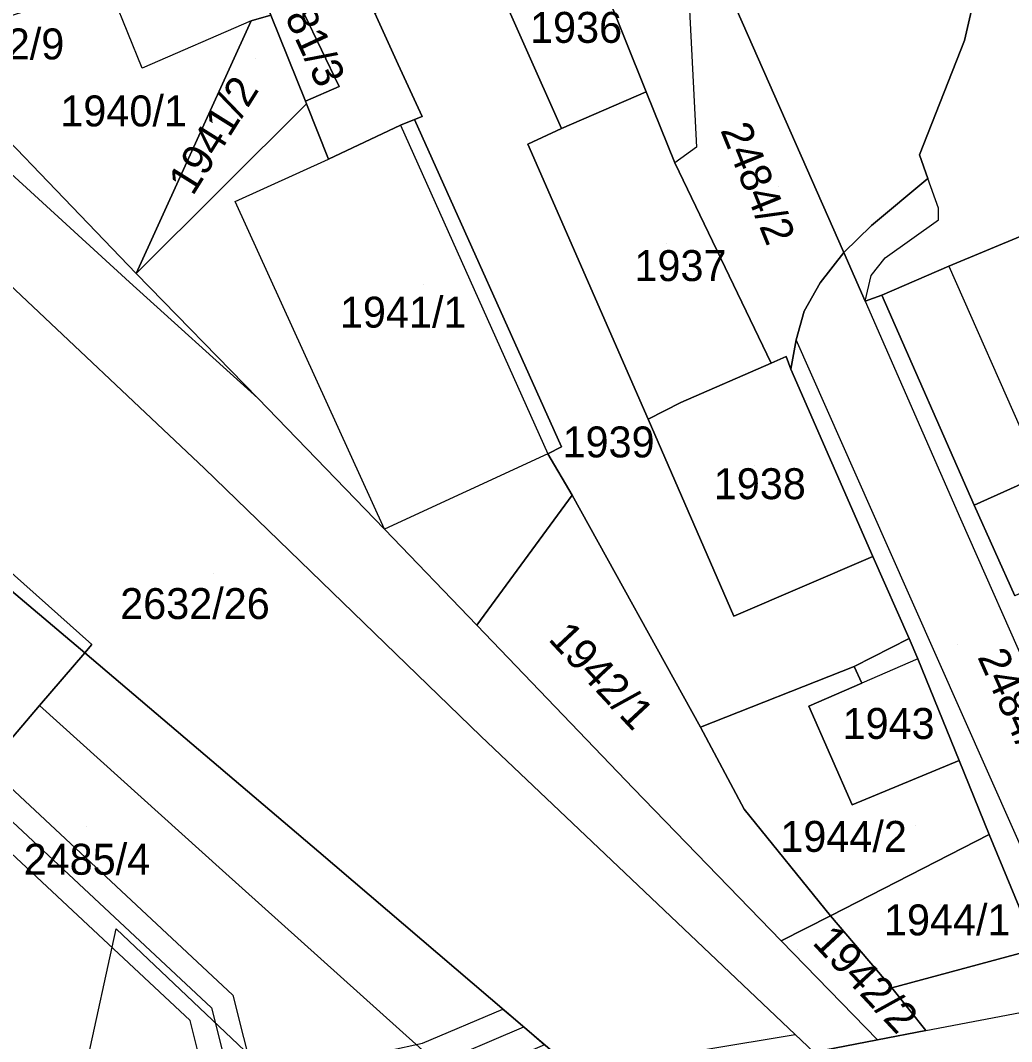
# Model space of a CAD drawing. Extents: x -263423 to -261326, y -1240067 to -1237864.
# Drawn here: x -262049.1 to -261985, y -1239815.1 to -1239749.1 of the extents above; entities that cross this region are included whole.
import ezdxf

# ---------------------------------------------------------------- set-up
doc = ezdxf.new("R2010")
doc.units = 0
for name, color, linetype in [('body_kn', 7, 'Continuous'), ('kladpar_druhypozemkov', 7, 'Continuous'), ('kladpar_hranice', 7, 'Continuous'), ('kladpar_parcelnecisla', 7, 'Continuous'), ('kladpar_plochy', 7, 'Continuous'), ('tarchy_linie', 7, 'Continuous'), ('zappar_hrandruhpozemk', 7, 'Continuous')]:
    doc.layers.add(name, color=color, linetype=linetype)

msp = doc.modelspace()

# ---------------------------------------------------------------- linework, layer by layer
at = {"layer": 'body_kn'}
for p, q in [((-262034.16, -1239749.14), (-262034.16, -1239749.14)), ((-262034.16, -1239749.14), (-262034.16, -1239749.14)), ((-261988.07, -1239750.4), (-261988.07, -1239750.4)), ((-262041.22, -1239752.2), (-262041.22, -1239752.2)), ((-262024.67, -1239751.95), (-262024.67, -1239751.95)), ((-262028.49, -1239753.38), (-262028.49, -1239753.38)), ((-262028.49, -1239753.38), (-262028.49, -1239753.38)), ((-262008.64, -1239753.73), (-262008.64, -1239753.73)), ((-262030.65, -1239754.32), (-262030.65, -1239754.32)), ((-262030.59, -1239754.51), (-262030.59, -1239754.51)), ((-262023.62, -1239755.52), (-262023.62, -1239755.52)), ((-262023.11, -1239755.33), (-262023.11, -1239755.33)), ((-262024.51, -1239755.89), (-262024.51, -1239755.89)), ((-262024.51, -1239755.89), (-262024.51, -1239755.89)), ((-262014.12, -1239756.1), (-262014.12, -1239756.1)), ((-262016.28, -1239757.1), (-262016.28, -1239757.1)), ((-262005.39, -1239757.3), (-262005.39, -1239757.3)), ((-262029.16, -1239758.08), (-262029.16, -1239758.08)), ((-262006.78, -1239758.32), (-262006.78, -1239758.32)), ((-262006.78, -1239758.32), (-262006.78, -1239758.32)), ((-261990.98, -1239757.81), (-261990.98, -1239757.81)), ((-261990.43, -1239759.34), (-261990.43, -1239759.34)), ((-262035.21, -1239760.82), (-262035.21, -1239760.82)), ((-261989.75, -1239761.25), (-261989.75, -1239761.25)), ((-261994.07, -1239762.36), (-261994.07, -1239762.36)), ((-261989.75, -1239762.01), (-261989.75, -1239762.01)), ((-261995.86, -1239764.12), (-261995.86, -1239764.12)), ((-261993.2, -1239764.46), (-261993.2, -1239764.46)), ((-261989.08, -1239765), (-261989.08, -1239765)), ((-261989.08, -1239765), (-261989.08, -1239765)), ((-262041.59, -1239765.47), (-262041.59, -1239765.47)), ((-262041.59, -1239765.47), (-262041.59, -1239765.47)), ((-261994.09, -1239765.6), (-261994.09, -1239765.6)), ((-262042.04, -1239766.04), (-262042.04, -1239766.04)), ((-261997.4, -1239766.08), (-261997.4, -1239766.08)), ((-261993.41, -1239766.87), (-261993.41, -1239766.87)), ((-261994.49, -1239767.25), (-261994.49, -1239767.25)), ((-261994.49, -1239767.25), (-261994.49, -1239767.25)), ((-261998.43, -1239767.91), (-261998.43, -1239767.91)), ((-261998.95, -1239769.75), (-261998.95, -1239769.75)), ((-261999.59, -1239770.83), (-261999.59, -1239770.83)), ((-262000.55, -1239771.26), (-262000.55, -1239771.26)), ((-262000.55, -1239771.26), (-262000.55, -1239771.26)), ((-261999.28, -1239771.65), (-261999.28, -1239771.65)), ((-262033.73, -1239773.54), (-262033.73, -1239773.54)), ((-262006.4, -1239773.82), (-262006.4, -1239773.82)), ((-262008.5, -1239774.88), (-262008.5, -1239774.88)), ((-262008.5, -1239774.88), (-262008.5, -1239774.88)), ((-262014.1, -1239776.68), (-262014.1, -1239776.68)), ((-262014.99, -1239777.12), (-262014.99, -1239777.12)), ((-262014.99, -1239777.12), (-262014.99, -1239777.12)), ((-262037.19, -1239778.08), (-262037.19, -1239778.08)), ((-262013.43, -1239779.8), (-262013.43, -1239779.8)), ((-261987.43, -1239780.45), (-261987.43, -1239780.45)), ((-261988.33, -1239781.33), (-261988.33, -1239781.33)), ((-262025.56, -1239781.99), (-262025.56, -1239781.99)), ((-261993.04, -1239783.07), (-261993.04, -1239783.07)), ((-261993.99, -1239783.76), (-261993.99, -1239783.76)), ((-262002.97, -1239787.63), (-262002.97, -1239787.63)), ((-262019.58, -1239788.2), (-262019.58, -1239788.2)), ((-261991.63, -1239789.06), (-261991.63, -1239789.06)), ((-261991.63, -1239789.06), (-261991.63, -1239789.06)), ((-262044.92, -1239789.99), (-262044.92, -1239789.99)), ((-262044.92, -1239789.99), (-262044.92, -1239789.99)), ((-262044.47, -1239789.46), (-262044.47, -1239789.46)), ((-261991.07, -1239790.39), (-261991.07, -1239790.39)), ((-261991.07, -1239790.39), (-261991.07, -1239790.39)), ((-261995.19, -1239790.87), (-261995.19, -1239790.87)), ((-261994.69, -1239791.95), (-261994.69, -1239791.95)), ((-262047.84, -1239793.4), (-262047.84, -1239793.4)), ((-261998.13, -1239793.45), (-261998.13, -1239793.45)), ((-262005.12, -1239794.79), (-262005.12, -1239794.79)), ((-262005.12, -1239794.79), (-262005.12, -1239794.79)), ((-262019.33, -1239795.38), (-262019.33, -1239795.38)), ((-261988.4, -1239796.96), (-261988.4, -1239796.96)), ((-261988.4, -1239796.96), (-261988.4, -1239796.96)), ((-262009.46, -1239798.76), (-262009.46, -1239798.76)), ((-261995.33, -1239799.82), (-261995.33, -1239799.82)), ((-262002.31, -1239800.09), (-262002.31, -1239800.09)), ((-261986.47, -1239801.74), (-261986.47, -1239801.74)), ((-261986.47, -1239801.74), (-261986.47, -1239801.74)), ((-262029.79, -1239802.85), (-262029.79, -1239802.85)), ((-262036.01, -1239804.07), (-262036.01, -1239804.07)), ((-261996.72, -1239806.99), (-261996.72, -1239806.99)), ((-261996.72, -1239806.99), (-261996.72, -1239806.99)), ((-262042.89, -1239807.83), (-262042.89, -1239807.83)), ((-261999.91, -1239808.62), (-261999.91, -1239808.62)), ((-261992.77, -1239811.66), (-261992.77, -1239811.66)), ((-262035.35, -1239812.12), (-262035.35, -1239812.12)), ((-262036.73, -1239812.94), (-262036.73, -1239812.94)), ((-262017.91, -1239813.02), (-262017.91, -1239813.02)), ((-262038.11, -1239813.76), (-262038.11, -1239813.76)), ((-262016.55, -1239814.18), (-262016.55, -1239814.18)), ((-261990.57, -1239814.41), (-261990.57, -1239814.41)), ((-261990.57, -1239814.41), (-261990.57, -1239814.41)), ((-261999.01, -1239814.66), (-261999.01, -1239814.66)), ((-261993.68, -1239815.02), (-261993.68, -1239815.02))]:
    msp.add_line(p, q, dxfattribs=at)
at = {"layer": 'kladpar_druhypozemkov'}
for p, q in [((-262033.9, -1239751.57), (-262033.9, -1239751.57)), ((-262044.07, -1239753.71), (-262044.07, -1239753.71)), ((-262000.1, -1239759.86), (-262000.1, -1239759.86)), ((-262007.34, -1239763.56), (-262007.34, -1239763.56)), ((-262023.04, -1239766.16), (-262023.04, -1239766.16)), ((-262012.14, -1239775.16), (-262012.14, -1239775.16)), ((-262001.64, -1239777.86), (-262001.64, -1239777.86)), ((-262036.61, -1239784.87), (-262036.61, -1239784.87)), ((-261988.54, -1239789.46), (-261988.54, -1239789.46)), ((-262010.89, -1239790.72), (-262010.89, -1239790.72)), ((-261993.54, -1239793.56), (-261993.54, -1239793.56)), ((-262044.78, -1239801.23), (-262044.78, -1239801.23)), ((-261991.24, -1239801.16), (-261991.24, -1239801.16)), ((-261989.64, -1239806.26), (-261989.64, -1239806.26)), ((-261998.84, -1239809.16), (-261998.84, -1239809.16))]:
    msp.add_line(p, q, dxfattribs=at)
at = {"layer": 'kladpar_hranice'}
for points in [[(-262025.58, -1239739.43), (-262015.17, -1239737.61), (-262012.8, -1239743.34), (-262018.72, -1239745.71), (-262026.17, -1239748.64), (-262024.67, -1239751.95), (-262023.11, -1239755.33), (-262023.62, -1239755.52), (-262024.51, -1239755.89), (-262029.16, -1239758.08), (-262030.59, -1239754.51), (-262030.65, -1239754.32), (-262028.49, -1239753.38), (-262033.04, -1239743.88), (-262030.3, -1239742.63), (-262028.39, -1239741.69), (-262027.18, -1239740.69), (-262025.58, -1239739.43)], [(-262005.19, -1239742.96), (-261995.86, -1239764.12), (-261997.4, -1239766.08), (-261998.43, -1239767.91), (-261998.95, -1239769.75), (-261999.28, -1239771.65), (-261999.59, -1239770.83), (-262000.55, -1239771.26), (-262006.78, -1239758.32), (-262008.64, -1239753.73), (-262012.8, -1239743.34), (-262011.28, -1239742.66), (-262006.12, -1239742.92), (-262005.19, -1239742.96)], [(-261986.42, -1239743.3), (-261988.07, -1239750.4), (-261990.98, -1239757.81), (-261990.43, -1239759.34), (-261994.07, -1239762.36), (-261995.86, -1239764.12), (-262005.19, -1239742.96)], [(-261964.65, -1239748.62), (-261950.91, -1239742.82), (-261948.74, -1239748.62), (-261949.5, -1239748.93), (-261951.79, -1239749.86), (-261961.02, -1239753.6), (-261970.05, -1239757.21), (-261976.35, -1239759.77), (-261979.34, -1239760.95), (-261989.08, -1239765), (-261993.41, -1239766.87), (-261994.49, -1239767.25), (-261995.86, -1239764.12), (-261994.07, -1239762.36), (-261990.43, -1239759.34), (-261990.98, -1239757.81), (-261988.07, -1239750.4), (-261986.42, -1239743.3), (-261983.26, -1239744.09), (-261979.78, -1239744.94), (-261964.65, -1239748.62)], [(-262012.8, -1239743.34), (-262008.64, -1239753.73), (-262014.12, -1239756.1), (-262018.72, -1239745.71), (-262012.8, -1239743.34)], [(-262037.74, -1239745.05), (-262034.75, -1239744.12), (-262034.69, -1239744.37), (-262032.89, -1239748.77), (-262034.16, -1239749.14), (-262041.59, -1239765.47), (-262055.55, -1239750.94), (-262052.36, -1239749.63), (-262043.4, -1239746.78), (-262037.74, -1239745.05)], [(-262028.49, -1239753.38), (-262030.65, -1239754.32), (-262032.89, -1239748.77), (-262034.69, -1239744.37), (-262033.04, -1239743.88), (-262028.49, -1239753.38)], [(-262008.5, -1239774.88), (-262002.97, -1239787.63), (-261993.99, -1239783.76), (-261991.63, -1239789.06), (-261995.19, -1239790.87), (-262005.12, -1239794.79), (-262013.43, -1239779.8), (-262014.99, -1239777.12), (-262014.1, -1239776.68), (-262023.62, -1239755.52), (-262023.11, -1239755.33), (-262024.67, -1239751.95), (-262026.17, -1239748.64), (-262018.72, -1239745.71), (-262014.12, -1239756.1), (-262016.28, -1239757.1), (-262008.5, -1239774.88)], [(-262034.16, -1239749.14), (-262032.89, -1239748.77), (-262030.65, -1239754.32), (-262030.59, -1239754.51), (-262041.59, -1239765.47), (-262034.16, -1239749.14)], [(-262041.59, -1239765.47), (-262033.73, -1239773.54), (-262042.04, -1239766.04), (-262057.64, -1239751.75), (-262055.55, -1239750.94), (-262041.59, -1239765.47)], [(-262081.3, -1239759.31), (-262074.63, -1239757.25), (-262068.08, -1239755.23), (-262062.93, -1239753.8), (-262057.64, -1239751.75), (-262042.04, -1239766.04), (-262033.73, -1239773.54), (-262025.56, -1239781.99), (-262019.58, -1239788.2), (-262009.46, -1239798.76), (-261999.91, -1239808.62), (-261993.68, -1239815.02), (-261997.81, -1239815.81), (-261989.76, -1239823.18), (-262003.98, -1239826.05), (-262011.72, -1239818.56), (-262013.23, -1239817.02), (-262029.79, -1239802.85), (-262044.92, -1239789.99), (-262044.47, -1239789.46), (-262069.67, -1239766.97), (-262070.7, -1239768.21), (-262081.3, -1239759.31)], [(-262006.78, -1239758.32), (-262000.55, -1239771.26), (-262006.4, -1239773.82), (-262008.5, -1239774.88), (-262016.28, -1239757.1), (-262014.12, -1239756.1), (-262008.64, -1239753.73), (-262006.78, -1239758.32)], [(-262024.51, -1239755.89), (-262023.62, -1239755.52), (-262014.1, -1239776.68), (-262014.99, -1239777.12), (-262013.43, -1239779.8), (-262019.58, -1239788.2), (-262025.56, -1239781.99), (-262033.73, -1239773.54), (-262041.59, -1239765.47), (-262030.59, -1239754.51), (-262029.16, -1239758.08), (-262024.51, -1239755.89)], [(-261976.35, -1239759.77), (-261970.05, -1239757.21), (-261964.07, -1239769.9), (-261970.56, -1239772.71), (-261972.98, -1239773.9), (-261983.17, -1239778.52), (-261987.43, -1239780.45), (-261993.41, -1239766.87), (-261989.08, -1239765), (-261979.34, -1239760.95), (-261976.35, -1239759.77)], [(-261978.32, -1239821.05), (-261989.76, -1239823.18), (-261997.81, -1239815.81), (-261993.68, -1239815.02), (-261990.57, -1239814.41), (-261992.77, -1239811.66), (-261983.42, -1239809.13), (-261986.47, -1239801.74), (-261988.4, -1239796.96), (-261991.07, -1239790.39), (-261991.63, -1239789.06), (-261993.99, -1239783.76), (-261999.28, -1239771.65), (-261998.95, -1239769.75), (-261998.43, -1239767.91), (-261997.4, -1239766.08), (-261995.86, -1239764.12), (-261994.49, -1239767.25), (-261993.41, -1239766.87), (-261987.43, -1239780.45), (-261984.82, -1239786.31)], [(-262069.67, -1239766.97), (-262044.47, -1239789.46), (-262044.92, -1239789.99), (-262070.7, -1239768.21), (-262069.67, -1239766.97)], [(-262081.79, -1239769.68), (-262076, -1239768), (-262072.86, -1239770.83), (-262070.7, -1239768.21), (-262044.92, -1239789.99), (-262047.84, -1239793.4), (-262052.68, -1239799.07), (-262054.73, -1239801.47), (-262063.83, -1239793.5), (-262070, -1239788.05), (-262083.24, -1239776.3), (-262080.97, -1239773.89), (-262079.19, -1239772.02), (-262081.79, -1239769.68)], [(-261964.07, -1239769.9), (-261961.21, -1239776.78), (-261966.88, -1239779.34), (-261973.43, -1239782.21), (-261973.87, -1239781.26), (-261980.49, -1239784.38), (-261984.82, -1239786.31), (-261987.43, -1239780.45), (-261983.17, -1239778.52), (-261972.98, -1239773.9), (-261970.56, -1239772.71), (-261964.07, -1239769.9)], [(-262000.55, -1239771.26), (-261999.59, -1239770.83), (-261999.28, -1239771.65), (-261993.99, -1239783.76), (-262002.97, -1239787.63), (-262008.5, -1239774.88), (-262006.4, -1239773.82), (-262000.55, -1239771.26)], [(-262005.12, -1239794.79), (-262002.31, -1239800.09), (-261996.72, -1239806.99), (-261999.91, -1239808.62), (-262009.46, -1239798.76), (-262019.58, -1239788.2), (-262013.43, -1239779.8), (-262005.12, -1239794.79)], [(-261991.63, -1239789.06), (-261991.07, -1239790.39), (-261988.4, -1239796.96), (-261995.33, -1239799.82), (-261998.13, -1239793.45), (-261994.69, -1239791.95), (-261995.19, -1239790.87), (-261991.63, -1239789.06)], [(-262044.92, -1239789.99), (-262029.79, -1239802.85), (-262013.23, -1239817.02), (-262020.59, -1239817.92), (-262031.2, -1239819.23), (-262045.8, -1239821.15), (-262054.3, -1239822.16), (-262057.48, -1239822.51), (-262052.56, -1239803.37), (-262054.73, -1239801.47), (-262052.68, -1239799.07), (-262047.84, -1239793.4), (-262044.92, -1239789.99)], [(-261988.4, -1239796.96), (-261986.47, -1239801.74), (-261996.72, -1239806.99), (-262002.31, -1239800.09), (-262005.12, -1239794.79), (-261995.19, -1239790.87), (-261994.69, -1239791.95), (-261998.13, -1239793.45), (-261995.33, -1239799.82), (-261988.4, -1239796.96)], [(-261986.47, -1239801.74), (-261983.42, -1239809.13), (-261992.77, -1239811.66), (-261996.72, -1239806.99), (-261986.47, -1239801.74)], [(-261996.72, -1239806.99), (-261992.77, -1239811.66), (-261990.57, -1239814.41), (-261993.68, -1239815.02), (-261999.91, -1239808.62), (-261996.72, -1239806.99)]]:
    msp.add_lwpolyline(points, dxfattribs=at)
at = {"layer": 'kladpar_plochy'}
for points in [[(-262025.58, -1239739.43), (-262015.17, -1239737.61), (-262012.8, -1239743.34), (-262018.72, -1239745.71), (-262026.17, -1239748.64), (-262024.67, -1239751.95), (-262023.11, -1239755.33), (-262023.62, -1239755.52), (-262024.51, -1239755.89), (-262029.16, -1239758.08), (-262030.59, -1239754.51), (-262030.65, -1239754.32), (-262028.49, -1239753.38), (-262033.04, -1239743.88), (-262030.3, -1239742.63), (-262028.39, -1239741.69), (-262027.18, -1239740.69)], [(-262005.19, -1239742.96), (-261995.86, -1239764.12), (-261997.4, -1239766.08), (-261998.43, -1239767.91), (-261998.95, -1239769.75), (-261999.28, -1239771.65), (-261999.59, -1239770.83), (-262000.55, -1239771.26), (-262006.78, -1239758.32), (-262008.64, -1239753.73), (-262012.8, -1239743.34), (-262011.28, -1239742.66), (-262006.12, -1239742.92)], [(-261964.65, -1239748.62), (-261950.91, -1239742.82), (-261948.74, -1239748.62), (-261949.5, -1239748.93), (-261951.79, -1239749.86), (-261961.02, -1239753.6), (-261970.05, -1239757.21), (-261976.35, -1239759.77), (-261979.34, -1239760.95), (-261989.08, -1239765), (-261993.41, -1239766.87), (-261994.49, -1239767.25), (-261995.86, -1239764.12), (-261994.07, -1239762.36), (-261990.43, -1239759.34), (-261990.98, -1239757.81), (-261988.07, -1239750.4), (-261986.42, -1239743.3), (-261983.26, -1239744.09), (-261979.78, -1239744.94)], [(-262012.8, -1239743.34), (-262008.64, -1239753.73), (-262014.12, -1239756.1), (-262018.72, -1239745.71)], [(-262037.74, -1239745.05), (-262034.75, -1239744.12), (-262034.69, -1239744.37), (-262032.89, -1239748.77), (-262034.16, -1239749.14), (-262041.59, -1239765.47), (-262055.55, -1239750.94), (-262052.36, -1239749.63), (-262043.4, -1239746.78)], [(-262028.49, -1239753.38), (-262030.65, -1239754.32), (-262032.89, -1239748.77), (-262034.69, -1239744.37), (-262033.04, -1239743.88)], [(-262008.5, -1239774.88), (-262002.97, -1239787.63), (-261993.99, -1239783.76), (-261991.63, -1239789.06), (-261995.19, -1239790.87), (-262005.12, -1239794.79), (-262013.43, -1239779.8), (-262014.99, -1239777.12), (-262014.1, -1239776.68), (-262023.62, -1239755.52), (-262023.11, -1239755.33), (-262024.67, -1239751.95), (-262026.17, -1239748.64), (-262018.72, -1239745.71), (-262014.12, -1239756.1), (-262016.28, -1239757.1)], [(-262034.16, -1239749.14), (-262032.89, -1239748.77), (-262030.65, -1239754.32), (-262030.59, -1239754.51), (-262041.59, -1239765.47)], [(-262041.59, -1239765.47), (-262033.73, -1239773.54), (-262042.04, -1239766.04), (-262057.64, -1239751.75), (-262055.55, -1239750.94)], [(-262081.3, -1239759.31), (-262074.63, -1239757.25), (-262068.08, -1239755.23), (-262062.93, -1239753.8), (-262057.64, -1239751.75), (-262042.04, -1239766.04), (-262033.73, -1239773.54), (-262025.56, -1239781.99), (-262019.58, -1239788.2), (-262009.46, -1239798.76), (-261999.91, -1239808.62), (-261993.68, -1239815.02), (-261997.81, -1239815.81), (-261989.76, -1239823.18), (-262003.98, -1239826.05), (-262011.72, -1239818.56), (-262013.23, -1239817.02), (-262029.79, -1239802.85), (-262044.92, -1239789.99), (-262044.47, -1239789.46), (-262069.67, -1239766.97), (-262070.7, -1239768.21)], [(-262006.78, -1239758.32), (-262000.55, -1239771.26), (-262006.4, -1239773.82), (-262008.5, -1239774.88), (-262016.28, -1239757.1), (-262014.12, -1239756.1), (-262008.64, -1239753.73)], [(-262024.51, -1239755.89), (-262023.62, -1239755.52), (-262014.1, -1239776.68), (-262014.99, -1239777.12), (-262013.43, -1239779.8), (-262019.58, -1239788.2), (-262025.56, -1239781.99), (-262033.73, -1239773.54), (-262041.59, -1239765.47), (-262030.59, -1239754.51), (-262029.16, -1239758.08)], [(-261976.35, -1239759.77), (-261970.05, -1239757.21), (-261964.07, -1239769.9), (-261970.56, -1239772.71), (-261972.98, -1239773.9), (-261983.17, -1239778.52), (-261987.43, -1239780.45), (-261993.41, -1239766.87), (-261989.08, -1239765), (-261979.34, -1239760.95)], [(-262069.67, -1239766.97), (-262044.47, -1239789.46), (-262044.92, -1239789.99), (-262070.7, -1239768.21)], [(-262081.79, -1239769.68), (-262076, -1239768), (-262072.86, -1239770.83), (-262070.7, -1239768.21), (-262044.92, -1239789.99), (-262047.84, -1239793.4), (-262052.68, -1239799.07), (-262054.73, -1239801.47), (-262063.83, -1239793.5), (-262070, -1239788.05), (-262083.24, -1239776.3), (-262080.97, -1239773.89), (-262079.19, -1239772.02)], [(-261964.07, -1239769.9), (-261961.21, -1239776.78), (-261966.88, -1239779.34), (-261973.43, -1239782.21), (-261973.87, -1239781.26), (-261980.49, -1239784.38), (-261984.82, -1239786.31), (-261987.43, -1239780.45), (-261983.17, -1239778.52), (-261972.98, -1239773.9), (-261970.56, -1239772.71)], [(-262000.55, -1239771.26), (-261999.59, -1239770.83), (-261999.28, -1239771.65), (-261993.99, -1239783.76), (-262002.97, -1239787.63), (-262008.5, -1239774.88), (-262006.4, -1239773.82)], [(-262005.12, -1239794.79), (-262002.31, -1239800.09), (-261996.72, -1239806.99), (-261999.91, -1239808.62), (-262009.46, -1239798.76), (-262019.58, -1239788.2), (-262013.43, -1239779.8)], [(-261991.63, -1239789.06), (-261991.07, -1239790.39), (-261988.4, -1239796.96), (-261995.33, -1239799.82), (-261998.13, -1239793.45), (-261994.69, -1239791.95), (-261995.19, -1239790.87)], [(-262044.92, -1239789.99), (-262029.79, -1239802.85), (-262013.23, -1239817.02), (-262020.59, -1239817.92), (-262031.2, -1239819.23), (-262045.8, -1239821.15), (-262054.3, -1239822.16), (-262057.48, -1239822.51), (-262052.56, -1239803.37), (-262054.73, -1239801.47), (-262052.68, -1239799.07), (-262047.84, -1239793.4)], [(-261988.4, -1239796.96), (-261986.47, -1239801.74), (-261996.72, -1239806.99), (-262002.31, -1239800.09), (-262005.12, -1239794.79), (-261995.19, -1239790.87), (-261994.69, -1239791.95), (-261998.13, -1239793.45), (-261995.33, -1239799.82)], [(-261986.47, -1239801.74), (-261983.42, -1239809.13), (-261992.77, -1239811.66), (-261996.72, -1239806.99)], [(-261996.72, -1239806.99), (-261992.77, -1239811.66), (-261990.57, -1239814.41), (-261993.68, -1239815.02), (-261999.91, -1239808.62)]]:
    msp.add_lwpolyline(points, close=True, dxfattribs=at)
for points in [[(-261986.42, -1239743.3), (-261988.07, -1239750.4), (-261990.98, -1239757.81), (-261990.43, -1239759.34), (-261994.07, -1239762.36), (-261995.86, -1239764.12), (-262005.19, -1239742.96)], [(-261978.32, -1239821.05), (-261989.76, -1239823.18), (-261997.81, -1239815.81), (-261993.68, -1239815.02), (-261990.57, -1239814.41), (-261992.77, -1239811.66), (-261983.42, -1239809.13), (-261986.47, -1239801.74), (-261988.4, -1239796.96), (-261991.07, -1239790.39), (-261991.63, -1239789.06), (-261993.99, -1239783.76), (-261999.28, -1239771.65), (-261998.95, -1239769.75), (-261998.43, -1239767.91), (-261997.4, -1239766.08), (-261995.86, -1239764.12), (-261994.49, -1239767.25), (-261993.41, -1239766.87), (-261987.43, -1239780.45), (-261984.82, -1239786.31)]]:
    msp.add_lwpolyline(points, dxfattribs=at)
at = {"layer": 'tarchy_linie'}
for points in [[(-262089.12, -1239761.89), (-262035.35, -1239812.12), (-262033.98, -1239817.59), (-262023.09, -1239815.23), (-262017.91, -1239813.02), (-262016.55, -1239814.18), (-262015.2, -1239815.34), (-262022.11, -1239818.29), (-262033.2, -1239820.69), (-262032.78, -1239822.35), (-262028.4, -1239821.58), (-262024.02, -1239824.84), (-262017.06, -1239823.49), (-262008.78, -1239830.19), (-262011.59, -1239831.52), (-262014.63, -1239832.96), (-262015.27, -1239833.26), (-262016.86, -1239833.99), (-262022.02, -1239830.15), (-262044.4, -1239834.47), (-262085.25, -1239842.66)], [(-262219.21, -1239802.94), (-262167.75, -1239787.67), (-262089.52, -1239763.62), (-262036.73, -1239812.94), (-262033.93, -1239824.11)], [(-262110.35, -1239834.13), (-262036.99, -1239818.24), (-262038.11, -1239813.76), (-262087.71, -1239767.42)], [(-262156.69, -1239845.88), (-262110.01, -1239835.69), (-262022.6, -1239816.76), (-262016.55, -1239814.18)]]:
    msp.add_lwpolyline(points, dxfattribs=at)
at = {"layer": 'zappar_hrandruhpozemk'}
for p, q in [((-262041.22, -1239752.2), (-262043.4, -1239746.78)), ((-262034.16, -1239749.14), (-262041.22, -1239752.2)), ((-262062.93, -1239753.8), (-262037.19, -1239778.08)), ((-262024.51, -1239755.89), (-262014.99, -1239777.12)), ((-262035.21, -1239760.82), (-262029.16, -1239758.08)), ((-261993.2, -1239764.46), (-261989.75, -1239762.01)), ((-261989.08, -1239765), (-261983.98, -1239776.55)), ((-261994.49, -1239767.25), (-261988.33, -1239781.33)), ((-261993.04, -1239783.07), (-261998.95, -1239769.75)), ((-262037.19, -1239778.08), (-262019.33, -1239795.38)), ((-261988.33, -1239781.33), (-261976.63, -1239807.79)), ((-261991.07, -1239790.39), (-261994.69, -1239791.95)), ((-262036.01, -1239804.07), (-262047.84, -1239793.4)), ((-262020.59, -1239817.92), (-262036.01, -1239804.07)), ((-262045.8, -1239821.15), (-262042.89, -1239807.83)), ((-262013.23, -1239817.02), (-261999.01, -1239814.66))]:
    msp.add_line(p, q, dxfattribs=at)
for points in [[(-262006.12, -1239742.92), (-262005.39, -1239757.3), (-262006.78, -1239758.32)], [(-261989.75, -1239762.01), (-261989.75, -1239761.25), (-261990.43, -1239759.34)], [(-262014.99, -1239777.12), (-262025.56, -1239781.99), (-262035.21, -1239760.82)], [(-261994.49, -1239767.25), (-261994.09, -1239765.6), (-261993.2, -1239764.46)], [(-261990.57, -1239814.41), (-261980.03, -1239812.4), (-261993.04, -1239783.07)], [(-262019.33, -1239795.38), (-261999.01, -1239814.66), (-261997.81, -1239815.81)], [(-262042.89, -1239807.83), (-262031.7, -1239818.46), (-262031.2, -1239819.23)]]:
    msp.add_lwpolyline(points, dxfattribs=at)

# ---------------------------------------------------------------- texts
at = {"layer": 'kladpar_parcelnecisla'}
for s, rotation, p in [('2481/3', 295, (-262033.276, -1239746.168)), ('1941/2', 58, (-262037.944, -1239760.512)), ('2484/2', 292, (-262003.861, -1239756.198)), ('1942/1', 313, (-262015.03, -1239789.141)), ('2484/1', 294, (-261987.248, -1239790.252)), ('1942/2', 313, (-261997.958, -1239808.768))]:
    msp.add_text(s, height=2, rotation=rotation, dxfattribs=at).set_placement(p)
for s, p in [('1936', (-262016.143, -1239750.56)), ('2632/9', (-262054.426, -1239751.63)), ('1940/1', (-262046.502, -1239755.96)), ('1937', (-262009.396, -1239765.96)), ('1941/1', (-262028.432, -1239768.97)), ('1939', (-262014.043, -1239777.36)), ('1938', (-262004.267, -1239780.06)), ('2632/26', (-262042.633, -1239787.81)), ('1943', (-261995.943, -1239795.56)), ('1944/2', (-261999.967, -1239802.86)), ('2485/4', (-262048.873, -1239804.34)), ('1944/1', (-261993.271, -1239808.26))]:
    msp.add_text(s, height=2, dxfattribs=at).set_placement(p)

doc.saveas('drawing.dxf')
